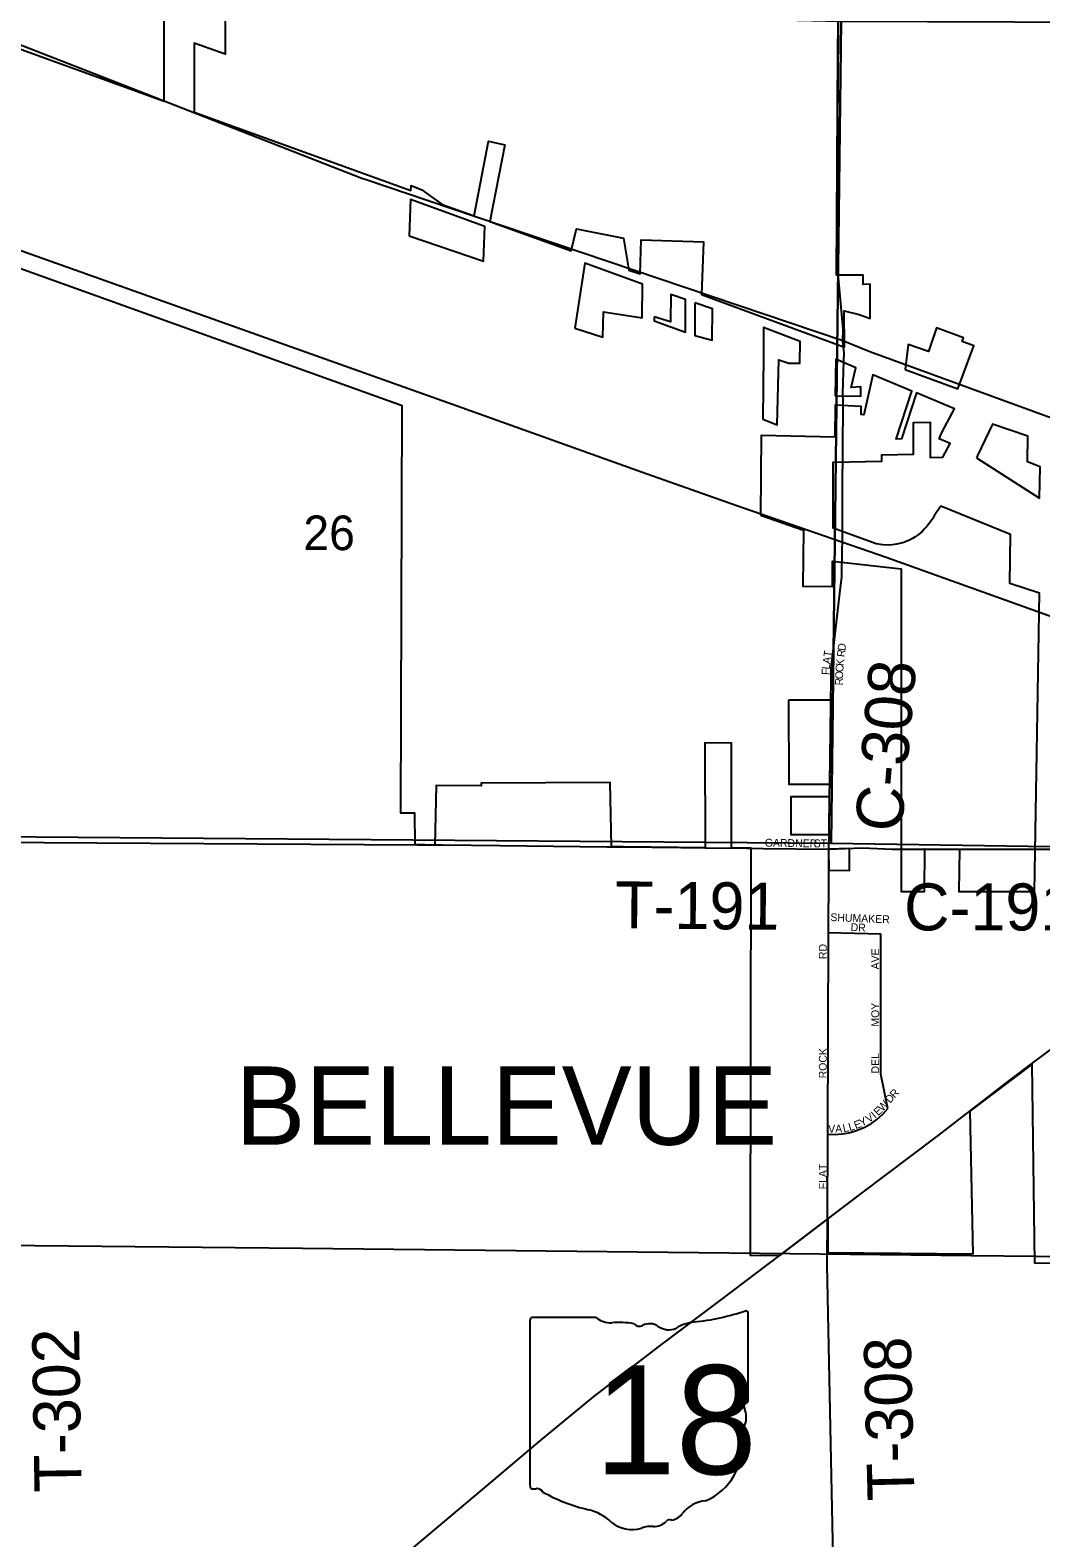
# Model space of a CAD drawing. Extents: x 1588073 to 2013523, y 1090242 to 1357120.
# Drawn here: x 1864511 to 1870959, y 1186996 to 1196618 of the extents above; entities that cross this region are included whole.
import ezdxf

# ---------------------------------------------------------------- set-up
doc = ezdxf.new("R2010")
doc.units = 0
for name, color, linetype in [('GM_X_City_Street', 7, 'Continuous'), ('GM_X_City_Street_Text', 7, 'Continuous'), ('GM_X_Corporation', 7, 'Continuous'), ('GM_X_Corporation_Text', 7, 'Continuous'), ('GM_X_County_Road', 7, 'Continuous'), ('GM_X_County_Road_Text', 7, 'Continuous'), ('GM_X_Rail_Line', 7, 'Continuous'), ('GM_X_Section', 7, 'Continuous'), ('GM_X_Section_Text', 7, 'Continuous'), ('GM_X_State_Location', 7, 'Continuous'), ('GM_X_State_Route', 7, 'Continuous'), ('GM_X_State_Shield', 7, 'Continuous'), ('GM_X_Township_Road', 7, 'Continuous'), ('GM_X_Township_Road_Text', 7, 'Continuous'), ('GM_X_US_Route', 7, 'Continuous')]:
    doc.layers.add(name, color=color, linetype=linetype)

msp = doc.modelspace()

# ---------------------------------------------------------------- linework, layer by layer
at = {"layer": 'GM_X_City_Street'}
for points in [[(1869703.9, 1194558.1), (1869698.3, 1194610.6)], [(1869702.3, 1194507), (1869703.9, 1194558.1)], [(1869697.1, 1194200.2), (1869697.5, 1194244.8), (1869697.3, 1194251.3)], [(1869621.2, 1192516.2), (1869621.6, 1192543.8), (1869676.4, 1193024.6)], [(1869620.6, 1192465.1), (1869620.9, 1192491.4), (1869621.2, 1192516.2)], [(1869618.6, 1192311.6), (1869618.9, 1192334.2), (1869620.6, 1192465.1)], [(1869611.2, 1191749.1), (1869611.3, 1191757.9), (1869611.9, 1191800.2)], [(1869606.6, 1191391.1), (1869607.9, 1191493.3)], [(1868190.4, 1191406.5), (1868219.3, 1191406.2), (1868242.1, 1191406), (1868242.9, 1191405.9)], [(1869187, 1191395.6), (1869606.6, 1191391.1)], [(1869711.8, 1191395.6), (1869820, 1191400.3), (1870010.3, 1191392.2), (1870078.8, 1191392.1), (1870080.3, 1191392.1)], [(1870923.2, 1191391.2), (1871025.1, 1191391.1), (1871725.6, 1191390.4), (1872111, 1191390), (1872714.4, 1191389.4)], [(1869597.1, 1189030.5), (1869599.2, 1189573.1), (1869604.4, 1190860.2), (1869605.9, 1191231.7), (1869605.9, 1191231.8)], [(1869604.4, 1190860.2), (1869938.1, 1190850)], [(1869982, 1189735.5), (1869938.3, 1189954.4), (1869938.1, 1190850)], [(1869599.2, 1189573.1), (1869641.8, 1189571.1), (1869691.5, 1189574.1), (1869734.5, 1189581.3), (1869783.7, 1189595.2), (1869835.3, 1189616.9), (1869879.9, 1189642.4), (1869911.6, 1189665.3), (1869950.2, 1189699.9), (1869982, 1189735.5)]]:
    msp.add_lwpolyline(points, dxfattribs=at)
at = {"layer": 'GM_X_Corporation'}
for points in [[(1865754.9, 1199336.6), (1865754.9, 1196463.6), (1865557.6, 1196535.4), (1865557.6, 1196095.3), (1866940, 1195593.6), (1866941.3, 1195625.5), (1867010.6, 1195599.1), (1867140.2, 1195505.5), (1867342.7, 1195432.6), (1867435.3, 1195908.9), (1867538.6, 1195885), (1867443.6, 1195396.3), (1867962.6, 1195209.3), (1867995.6, 1195350.6), (1868295.3, 1195291.1), (1868329.7, 1195086.7), (1868401.7, 1195062.6), (1868408.9, 1195280.6), (1868805.9, 1195267.5), (1868794.8, 1194931.3), (1869706.5, 1194595.1), (1869705.1, 1194826.4), (1869799.2, 1194802.5), (1869869.8, 1194776.8), (1869869.7, 1194995.9), (1869824.7, 1194995.1), (1869824.7, 1195055.2), (1869655.3, 1195053.7), (1869663.7, 1196477.1), (1869667.9, 1196853.3)], [(1863425.8, 1196869), (1865365.9, 1196164.9), (1865365.9, 1197612.2)], [(1874404.4, 1188724.6), (1870921.3, 1188749.5), (1870903.6, 1190019.6), (1870506.8, 1189718.9), (1870524, 1188807), (1869601, 1188816.1), (1869601.4, 1189034.3), (1869290.1, 1188796.1), (1869105.7, 1188798), (1869109.8, 1191398.2), (1868984.5, 1191400.1), (1868984.4, 1192067.8), (1868815.9, 1192069.3), (1868816.9, 1191399.7), (1868296.2, 1191405.3), (1868219.3, 1191406.2), (1868211.8, 1191816.2), (1867387.5, 1191811.5), (1867387.4, 1191794.5), (1867100.8, 1191796.8), (1867092.8, 1191417.4), (1866966.5, 1191420.5), (1866965.1, 1191620), (1866875, 1191620.9), (1866885, 1194221), (1864276.9, 1195156.9)]]:
    msp.add_lwpolyline(points, dxfattribs=at)
for points in [[(1866928.4, 1195305.7), (1867402.3, 1195144.1), (1867411.2, 1195364.1), (1866937.7, 1195536.5)], [(1867984.8, 1194716.6), (1868163.8, 1194657.6), (1868169.3, 1194820.6), (1868414.4, 1194781.8), (1868417.3, 1194997.7), (1868049.3, 1195131.7)], [(1868491.5, 1194789.2), (1868491.7, 1194763.5), (1868692.9, 1194690.5), (1868691.3, 1194899.4), (1868598.8, 1194931.5), (1868596.4, 1194757.1)], [(1868752.4, 1194878.2), (1868752.4, 1194669.3), (1868861.6, 1194638.9), (1868864.3, 1194839.3)], [(1869185.5, 1194135), (1869277.5, 1194098.2), (1869288.1, 1194514.2), (1869351.1, 1194493.5), (1869422.2, 1194492.4), (1869424.3, 1194631.4), (1869190.4, 1194720), (1869188.9, 1194542.6)], [(1870093.4, 1194452.4), (1870429.3, 1194328.5), (1870531.7, 1194602.3), (1870456.7, 1194630.3), (1870465.5, 1194653.8), (1870293.4, 1194718.1), (1870241.5, 1194567), (1870112.9, 1194611.3)], [(1869647.3, 1194283.8), (1869810.9, 1194282.3), (1869809.9, 1194340.9), (1869748, 1194337.7), (1869779.4, 1194463.6), (1869650.3, 1194517.6)], [(1869169.8, 1193522.6), (1869444.3, 1193426.9), (1869441.1, 1193070.2), (1869629.3, 1193068.5), (1869629.8, 1193228.6), (1870066.7, 1193179.7), (1870067, 1191120.4), (1870217.2, 1191120.5), (1870218.4, 1191393.1), (1870440, 1191392.3), (1870436.5, 1191120.5), (1870918.1, 1191120.7), (1870950.2, 1193023.9), (1870761.6, 1193087.5), (1870766, 1193398.8), (1870321.3, 1193579.9), (1870281.4, 1193521.8), (1870268.8, 1193502.1), (1870258.7, 1193487.2), (1870245.6, 1193470), (1870230.5, 1193450.1), (1870216.9, 1193434.6), (1870202.9, 1193420.5), (1870187.1, 1193406.4), (1870170.8, 1193393.7), (1870156.7, 1193384), (1870140.2, 1193373.9), (1870121, 1193363.9), (1870104.2, 1193356.3), (1870083.9, 1193348.7), (1870059.4, 1193341.5), (1870039, 1193337), (1870013, 1193333.2), (1869985.9, 1193331.6), (1869950.2, 1193332.9), (1869908.8, 1193339.5), (1869633.3, 1193439.7), (1869633.2, 1193861.8), (1869944.7, 1193867.2), (1869944.7, 1193908.3), (1870146.8, 1193911.8), (1870146.7, 1194114), (1870251.8, 1194115.8), (1870251.8, 1193890.7), (1870333.8, 1193892.1), (1870380.4, 1193979.8), (1870310.9, 1194009.3), (1870329.3, 1194054.7), (1870407.2, 1194201.2), (1870164.8, 1194302.6), (1870069.4, 1194008.8), (1870035.4, 1194008.2), (1870135, 1194315), (1869887.6, 1194418.4), (1869828.8, 1194163.5), (1869813, 1194166), (1869812.1, 1194216.1), (1869646.7, 1194225.4), (1869644.8, 1194021), (1869174.6, 1194030.3)], [(1870548.3, 1193888.8), (1870950.3, 1193631.7), (1870953.7, 1193830.5), (1870873, 1193862.5), (1870875.7, 1194025.9), (1870650.7, 1194102.5), (1870555.3, 1193902.6)], [(1869350, 1192341.6), (1869352, 1191805.6), (1869612.6, 1191805.7), (1869621.3, 1192341.6)], [(1869607.5, 1191485.7), (1869611.3, 1191725.6), (1869362.8, 1191725.6), (1869362.8, 1191485.4)], [(1869605.1, 1191390.8), (1869605.7, 1191256.8), (1869738.2, 1191255.4), (1869739.1, 1191396)]]:
    msp.add_lwpolyline(points, close=True, dxfattribs=at)
at = {"layer": 'GM_X_County_Road'}
for points in [[(1869663.2, 1195084), (1869655.8, 1195163.8), (1869658.5, 1195373.4), (1869669.9, 1196931.7)], [(1869698.3, 1194610.6), (1869695.5, 1194637.3), (1869697.9, 1194709.6), (1869663.2, 1195084)], [(1869697.3, 1194251.3), (1869695.8, 1194298), (1869702.3, 1194507)], [(1869694.6, 1193944.5), (1869694.6, 1193976), (1869697.1, 1194200.2)], [(1869694.4, 1193791), (1869694.6, 1193844.5), (1869694.6, 1193944.5)], [(1869692.8, 1193381.9), (1869694.4, 1193791)], [(1869689.7, 1193177.3), (1869692.3, 1193272.3), (1869692.8, 1193381.9)], [(1869676.4, 1193024.6), (1869688.3, 1193129.2), (1869689.7, 1193177.3)], [(1869611.9, 1191800.2), (1869612, 1191810.2), (1869618.6, 1192311.6)], [(1869607.9, 1191493.3), (1869607.9, 1191495.8), (1869611.2, 1191749.1)], [(1869605.9, 1191231.8), (1869606.6, 1191391.1)], [(1869606.6, 1191391.1), (1869710.7, 1191395.6), (1869711.8, 1191395.6)], [(1870080.3, 1191392.1), (1870236.9, 1191391.9), (1870238.4, 1191391.9)], [(1870238.4, 1191391.9), (1870384, 1191391.8), (1870447.8, 1191391.7), (1870449.1, 1191391.7)], [(1870449.1, 1191391.7), (1870922.2, 1191391.2), (1870923.2, 1191391.2)]]:
    msp.add_lwpolyline(points, dxfattribs=at)
at = {"layer": 'GM_X_Rail_Line'}
for points in [[(1864332, 1195255.1), (1865831.5, 1194720.4), (1867204.8, 1194231.1), (1868410.9, 1193799.5), (1869012.5, 1193586), (1869973, 1193254), (1871236.2, 1192802.4), (1872897.8, 1192205.3), (1873058.3, 1192148.8), (1873131.5, 1192124.7), (1873210.5, 1192104.7), (1873282.8, 1192088.9), (1873377.6, 1192071.4), (1873529, 1192034.9), (1873725.3, 1191976.6), (1873965.6, 1191901), (1874179.3, 1191825.3), (1874560.2, 1191679.8), (1874783.1, 1191606.4)], [(1864328.9, 1188863.1), (1866248.7, 1188844.6), (1869163.5, 1188813.3), (1870513.6, 1188797.7), (1871967.1, 1188784.1)]]:
    msp.add_lwpolyline(points, dxfattribs=at)
at = {"layer": 'GM_X_Section'}
for points in [[(1864321.8, 1196795.8), (1869685.5, 1196674.9), (1869621.6, 1191428.1), (1864282, 1191470.9)], [(1869685.5, 1196674.9), (1874650.6, 1196655.9), (1874655.8, 1196454.6), (1874698.7, 1194770.3), (1874788.8, 1191348.3), (1869621.6, 1191428.1)]]:
    msp.add_lwpolyline(points, close=True, dxfattribs=at)
at = {"layer": 'GM_X_State_Route'}
for points in [[(1870925, 1190039.8), (1870947.8, 1190056.8), (1871267, 1190295.7), (1871687.3, 1190616.4), (1871724.7, 1190644.6), (1872145.6, 1190961.2), (1872312.5, 1191086.8), (1872714.4, 1191389.4)], [(1869597.1, 1189030.5), (1869809.8, 1189192.7), (1870302.2, 1189561.7), (1870760.6, 1189916.6), (1870925, 1190039.8)], [(1869305.8, 1188808.7), (1869357.5, 1188847.9), (1869555.5, 1188998.8)], [(1869555.5, 1188998.8), (1869597.1, 1189030.5)], [(1866112, 1186191.3), (1866199.5, 1186275.6), (1866457.5, 1186517.3), (1866741.7, 1186753.2), (1867049.9, 1187013.2), (1867396.1, 1187305.5), (1867766.3, 1187617.9), (1868104.5, 1187896), (1868528.8, 1188220.7), (1868913.1, 1188511.1), (1869305.8, 1188808.7)]]:
    msp.add_lwpolyline(points, dxfattribs=at)
at = {"layer": 'GM_X_State_Shield'}
for p, q in [((1867699.7, 1188383.9), (1867699.7, 1187327.3)), ((1868121.1, 1188402.1), (1867713.4, 1188402.1)), ((1869091.9, 1187875.5), (1869091.9, 1188428.3)), ((1869091.7, 1187875.7), (1869091.9, 1187875.5))]:
    msp.add_line(p, q, dxfattribs=at)
for centre, radius, start, end in [((1867715.7, 1188386.1), 16.1, 98.1301, 188.1301), ((1868218.2, 1188524.7), 156.4, 231.61951, 271.11188), ((1868270.1, 1187808.9), 561.6, 80.48669, 94.98827), ((1868397.6, 1188391.6), 45.1, 219.79206, 297.10237), ((1868463.8, 1188269.5), 93.8, 54.46668, 119.14113), ((1868784.3, 1188079.3), 297, 97.34618, 120.76885), ((1868596, 1189842.6), 1476.4, 275.84447, 288.90645), ((1869076.4, 1188430.5), 15.5, 351.86209, 97.738), ((1868584.9, 1188437), 112.9, 233.85621, 294.82819), ((1869088.3, 1187834.9), 24, 107.94398, 210.33697), ((1868935.7, 1187765.1), 144, 340.03296, 23.64957), ((1869075.3, 1187873.4), 16.6, 289.60381, 7.73413), ((1869147.4, 1187644.2), 104.8, 136.8065, 186.92959), ((1868678.7, 1187573.9), 369.3, 292.30889, 8.98584), ((1867715.8, 1187324.9), 16.3, 171.95839, 258.30661), ((1867718.3, 1187433), 124.2, 267.33899, 280.60386), ((1867743.7, 1187266.3), 44.8, 29.74838, 93.27175), ((1868309, 1188215.6), 1066.1, 240.41292, 257.1985), ((1868834.4, 1187030.6), 202.2, 94.40312, 142.57675), ((1867991.1, 1186852.6), 333.6, 47.18416, 75.83597), ((1868591.7, 1187079.6), 31.8, 65.75173, 132.64842), ((1868578.1, 1187224.8), 119.3, 282.87319, 323.27711), ((1868351.9, 1187261.1), 211.7, 230.70037, 286.29184), ((1868474.2, 1186895.7), 173.9, 85.69512, 111.20995), ((1868489.6, 1187181.9), 112.8, 268.77702, 315.54927)]:
    msp.add_arc(centre, radius, start, end, dxfattribs=at)
at = {"layer": 'GM_X_Township_Road'}
for points in [[(1864256.6, 1191435.9), (1866982.7, 1191419.5), (1866984.1, 1191419.5)], [(1866984.1, 1191419.5), (1867029.9, 1191419.2), (1867140.1, 1191418), (1867141.4, 1191417.9)], [(1867141.4, 1191417.9), (1867508.6, 1191413.9)], [(1867508.6, 1191413.9), (1868189.6, 1191406.5), (1868190.4, 1191406.5)], [(1868242.9, 1191405.9), (1868296.2, 1191405.4), (1868662.5, 1191401.4)], [(1868662.5, 1191401.4), (1868816.9, 1191399.7), (1869081.8, 1191396.8), (1869082.1, 1191396.8)], [(1869082.1, 1191396.8), (1869187, 1191395.6)], [(1869596, 1188768.5), (1869597.1, 1189030.5)], [(1869647.9, 1186148.8), (1869595.9, 1188735.7), (1869596, 1188768.5)]]:
    msp.add_lwpolyline(points, dxfattribs=at)
at = {"layer": 'GM_X_US_Route'}
for points in [[(1864297.6, 1196579.9), (1864340.2, 1196565.9), (1864918.9, 1196340.4)], [(1864918.9, 1196340.4), (1866627.7, 1195674.4), (1866655.5, 1195665)], [(1866655.5, 1195665), (1867194.8, 1195482.7)], [(1867194.8, 1195482.7), (1869695.5, 1194637.3), (1869866.9, 1194566.6), (1871050.4, 1194134.7)]]:
    msp.add_lwpolyline(points, dxfattribs=at)

# ---------------------------------------------------------------- texts
at = {"layer": 'GM_X_City_Street_Text'}
for s, rotation, p in [('D', 82.85599, (1869711.1, 1192654.3)), ('A', 81.75398, (1869614.7, 1192571)), ('T', 81.55501, (1869621, 1192614.5)), ('K', 84.30788, (1869700.4, 1192558.5)), ('R', 82.93973, (1869706.2, 1192615)), ('F', 88.46992, (1869610.5, 1192502.3)), ('L', 84.3628, (1869611.4, 1192536.5)), ('O', 88.11996, (1869696.5, 1192475.8)), ('C', 86.45244, (1869698, 1192519.4)), ('R', 89.90286, (1869696.5, 1192436.6)), ('GARDNER', 359.14539, (1869197.6, 1191407.7)), ('ST', 0.00001, (1869509.9, 1191403.3)), ('SHUMAKER', 357.79729, (1869615.3, 1190932.5)), ('DR', 356.98389, (1869744.2, 1190869.5)), ('RD', 90, (1869592.9, 1190689.9)), ('AVE', 90, (1869927.3, 1190623.9)), ('MOY', 90, (1869927.3, 1190258.7)), ('ROCK', 90, (1869592.9, 1189928.7)), ('DEL', 90, (1869927.3, 1189959.5)), ('D', 47.89828, (1869997, 1189766.1)), ('R', 47.91804, (1870026.5, 1189798.7)), ('V', 34.62551, (1869861.1, 1189642.8)), ('I', 39.38048, (1869900.9, 1189670.5)), ('E', 42.77934, (1869920.3, 1189686.6)), ('W', 47.66403, (1869949.5, 1189713.8)), ('V', 0.48073, (1869602.4, 1189581.7)), ('A', 1.71123, (1869647.6, 1189582.1)), ('L', 11.29772, (1869700.7, 1189584.4)), ('L', 15.75951, (1869739.3, 1189592.3)), ('E', 21.39132, (1869778.2, 1189603.6)), ('Y', 27.71326, (1869816.5, 1189618.9)), ('FLAT', 90, (1869592.9, 1189220.3))]:
    msp.add_text(s, height=50, rotation=rotation, dxfattribs=at).set_placement(p)
at = {"layer": 'GM_X_Corporation_Text'}
msp.add_text('BELLEVUE', height=500, rotation=0.00001, dxfattribs=at).set_placement((1865820.7, 1189504.7))
at = {"layer": 'GM_X_County_Road_Text'}
for s, rotation, p in [('C-308', 85.03381, (1870070.9, 1191494.3)), ('C-191', 0.00001, (1870086.3, 1190872.6))]:
    msp.add_text(s, height=300, rotation=rotation, dxfattribs=at).set_placement(p)
at = {"layer": 'GM_X_Section_Text'}
msp.add_text('26', height=221, rotation=0.00001, dxfattribs=at).set_placement((1866253.9, 1193299.4))
at = {"layer": 'GM_X_State_Location'}
for s in ['s', 'r']:
    msp.add_text(s, height=1, dxfattribs=at).set_placement((1868380.1, 1187785.3))
msp.add_text('18', height=1, rotation=0.00001, dxfattribs=at).set_placement((1868128.3, 1187712.6))
at = {"layer": 'GM_X_State_Shield'}
msp.add_text('18', height=696.1, dxfattribs=at).set_placement((1868112, 1187401.8))
at = {"layer": 'GM_X_Township_Road_Text'}
for s, rotation, p in [('T-191', 359.44744, (1868241.7, 1190886.4)), ('T-302', 90.84315, (1864838.5, 1187287.5)), ('T-308', 91.40326, (1870153.6, 1187235.4))]:
    msp.add_text(s, height=300, rotation=rotation, dxfattribs=at).set_placement(p)

doc.saveas('drawing.dxf')
